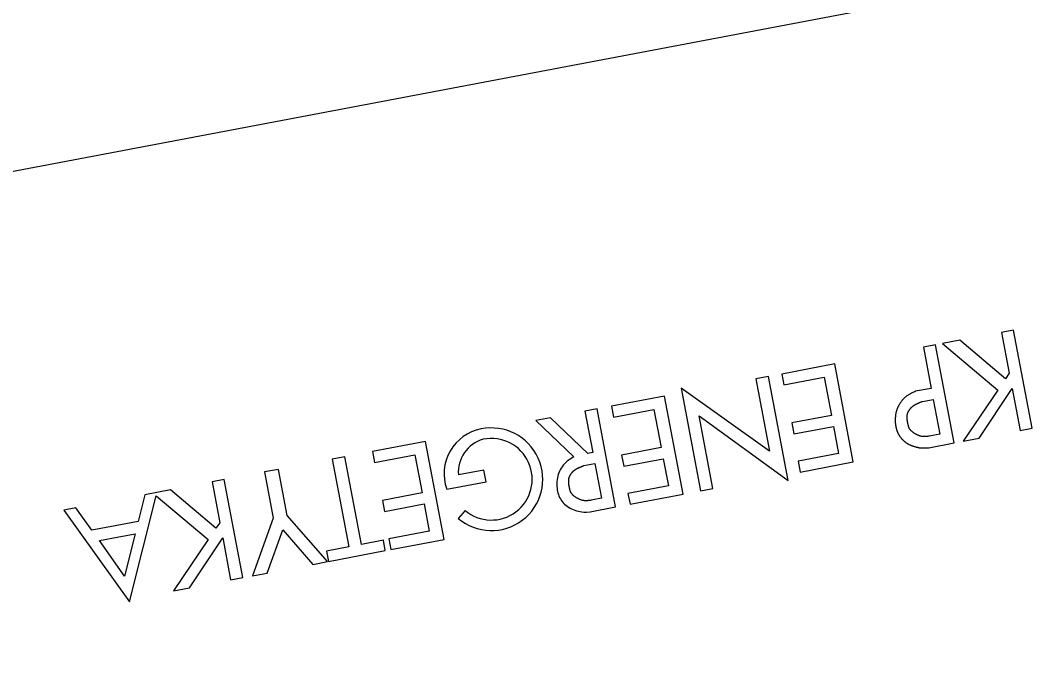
# Model space of a CAD drawing. Extents: x 6541740 to 6566395, y 5525066 to 5530361.
# Drawn here: x 6565562.92 to 6565590.76, y 5527516.88 to 5527534.58 of the extents above; entities that cross this region are included whole.
import ezdxf

# ---------------------------------------------------------------- set-up
doc = ezdxf.new("R2010")
doc.units = 0
doc.layers.add('TOR_PS_P-chodniki i place ładunkowe', color=7, linetype='Continuous')

msp = doc.modelspace()

# ---------------------------------------------------------------- linework, layer by layer
at = {"layer": 'TOR_PS_P-chodniki i place ładunkowe'}
for p, q in [((6565604.722, 5527538.392), (6565491.242, 5527516.882)), ((6565590.179, 5527526.072), (6565589.847, 5527526.009)), ((6565589.847, 5527526.009), (6565590.059, 5527524.89)), ((6565590.689, 5527523.38), (6565590.179, 5527526.072)), ((6565588.036, 5527525.666), (6565587.703, 5527525.603)), ((6565588.546, 5527522.974), (6565588.036, 5527525.666)), ((6565588.704, 5527525.792), (6565588.23, 5527525.702)), ((6565588.23, 5527525.702), (6565589.743, 5527524.425)), ((6565589.954, 5527524.735), (6565588.704, 5527525.792)), ((6565587.703, 5527525.603), (6565587.917, 5527524.472)), ((6565585.27, 5527525.141), (6565583.814, 5527524.865)), ((6565585.78, 5527522.45), (6565585.27, 5527525.141)), ((6565583.814, 5527524.865), (6565583.87, 5527524.567)), ((6565590.059, 5527524.89), (6565589.954, 5527524.735)), ((6565583.449, 5527524.796), (6565583.102, 5527524.73)), ((6565583.102, 5527524.73), (6565583.478, 5527522.744)), ((6565583.99, 5527521.942), (6565583.449, 5527524.796)), ((6565583.87, 5527524.567), (6565584.979, 5527524.778)), ((6565584.979, 5527524.778), (6565585.178, 5527523.73)), ((6565580.598, 5527524.256), (6565579.142, 5527523.98)), ((6565581.109, 5527521.564), (6565580.598, 5527524.256)), ((6565583.478, 5527522.744), (6565581.055, 5527524.48)), ((6565581.055, 5527524.48), (6565581.59, 5527521.656)), ((6565587.917, 5527524.472), (6565587.489, 5527524.391)), ((6565589.743, 5527524.425), (6565588.791, 5527523.021)), ((6565589.233, 5527523.104), (6565590.139, 5527524.472)), ((6565590.139, 5527524.472), (6565590.357, 5527523.318)), ((6565579.142, 5527523.98), (6565579.198, 5527523.682)), ((6565587.676, 5527524.114), (6565587.974, 5527524.17)), ((6565587.974, 5527524.17), (6565588.155, 5527523.215)), ((6565578.747, 5527523.905), (6565578.414, 5527523.842)), ((6565578.414, 5527523.842), (6565578.628, 5527522.711)), ((6565579.257, 5527521.214), (6565578.747, 5527523.905)), ((6565579.198, 5527523.682), (6565580.307, 5527523.892)), ((6565580.307, 5527523.892), (6565580.506, 5527522.844)), ((6565581.927, 5527521.72), (6565581.549, 5527523.715)), ((6565581.549, 5527523.715), (6565583.99, 5527521.942)), ((6565585.178, 5527523.73), (6565584.093, 5527523.524)), ((6565577.471, 5527523.663), (6565577.068, 5527523.587)), ((6565577.068, 5527523.587), (6565578.111, 5527522.587)), ((6565578.492, 5527522.685), (6565577.471, 5527523.663)), ((6565584.093, 5527523.524), (6565584.15, 5527523.22)), ((6565584.15, 5527523.22), (6565585.235, 5527523.425)), ((6565585.235, 5527523.425), (6565585.376, 5527522.682)), ((6565588.155, 5527523.215), (6565587.87, 5527523.161)), ((6565590.357, 5527523.318), (6565590.689, 5527523.38)), ((6565574.036, 5527523.012), (6565572.579, 5527522.736)), ((6565574.546, 5527520.32), (6565574.036, 5527523.012)), ((6565587.85, 5527522.842), (6565588.546, 5527522.974)), ((6565588.791, 5527523.021), (6565589.233, 5527523.104)), ((6565571.821, 5527522.592), (6565571.474, 5527522.526)), ((6565572.278, 5527520.184), (6565571.821, 5527522.592)), ((6565572.579, 5527522.736), (6565572.636, 5527522.438)), ((6565572.636, 5527522.438), (6565573.745, 5527522.648)), ((6565573.745, 5527522.648), (6565573.943, 5527521.6)), ((6565578.628, 5527522.711), (6565578.492, 5527522.685)), ((6565580.506, 5527522.844), (6565579.421, 5527522.639)), ((6565579.421, 5527522.639), (6565579.479, 5527522.334)), ((6565585.376, 5527522.682), (6565584.267, 5527522.472)), ((6565571.474, 5527522.526), (6565571.93, 5527520.118)), ((6565578.386, 5527522.353), (6565578.685, 5527522.41)), ((6565578.685, 5527522.41), (6565578.866, 5527521.454)), ((6565579.479, 5527522.334), (6565580.564, 5527522.54)), ((6565580.564, 5527522.54), (6565580.705, 5527521.796)), ((6565584.267, 5527522.472), (6565584.324, 5527522.174)), ((6565584.324, 5527522.174), (6565585.78, 5527522.45)), ((6565570, 5527522.247), (6565569.62, 5527522.175)), ((6565569.62, 5527522.175), (6565569.86, 5527520.91)), ((6565570.24, 5527520.982), (6565570, 5527522.247)), ((6565575.641, 5527522.225), (6565574.942, 5527522.093)), ((6565575.701, 5527521.908), (6565575.641, 5527522.225)), ((6565568.511, 5527521.965), (6565568.18, 5527521.902)), ((6565568.18, 5527521.902), (6565568.392, 5527520.783)), ((6565569.022, 5527519.273), (6565568.511, 5527521.965)), ((6565574.62, 5527521.706), (6565575.701, 5527521.908)), ((6565580.705, 5527521.796), (6565579.596, 5527521.586)), ((6565565.915, 5527518.606), (6565566.647, 5527521.524)), ((6565566.336, 5527521.552), (6565566.154, 5527520.819)), ((6565567.037, 5527521.685), (6565566.336, 5527521.552)), ((6565566.647, 5527521.524), (6565568.076, 5527520.318)), ((6565568.287, 5527520.628), (6565567.037, 5527521.685)), ((6565573.943, 5527521.6), (6565572.858, 5527521.395)), ((6565579.596, 5527521.586), (6565579.652, 5527521.288)), ((6565579.652, 5527521.288), (6565581.109, 5527521.564)), ((6565581.59, 5527521.656), (6565581.927, 5527521.72)), ((6565564.444, 5527521.194), (6565564.111, 5527521.131)), ((6565564.882, 5527520.578), (6565564.444, 5527521.194)), ((6565572.858, 5527521.395), (6565572.916, 5527521.09)), ((6565572.916, 5527521.09), (6565574.001, 5527521.296)), ((6565574.001, 5527521.296), (6565574.142, 5527520.553)), ((6565578.561, 5527521.081), (6565579.257, 5527521.214)), ((6565578.866, 5527521.454), (6565578.581, 5527521.4)), ((6565564.111, 5527521.131), (6565565.915, 5527518.606)), ((6565571.349, 5527519.715), (6565570.24, 5527520.982)), ((6565575.123, 5527521.121), (6565574.935, 5527520.899)), ((6565565.518, 5527520.699), (6565564.882, 5527520.578)), ((6565566.154, 5527520.819), (6565565.518, 5527520.699)), ((6565568.392, 5527520.783), (6565568.287, 5527520.628)), ((6565569.86, 5527520.91), (6565569.292, 5527519.325)), ((6565565.086, 5527520.291), (6565565.578, 5527520.384)), ((6565565.578, 5527520.384), (6565566.069, 5527520.477)), ((6565566.069, 5527520.477), (6565565.781, 5527519.314)), ((6565567.565, 5527518.997), (6565568.471, 5527520.364)), ((6565568.471, 5527520.364), (6565568.69, 5527519.21)), ((6565569.694, 5527519.401), (6565570.119, 5527520.584)), ((6565570.119, 5527520.584), (6565570.947, 5527519.638)), ((6565574.142, 5527520.553), (6565573.033, 5527520.342)), ((6565565.781, 5527519.314), (6565565.086, 5527520.291)), ((6565568.076, 5527520.318), (6565567.124, 5527518.914)), ((6565571.93, 5527520.118), (6565571.318, 5527520.002)), ((6565572.881, 5527520.299), (6565572.278, 5527520.184)), ((6565572.935, 5527520.015), (6565572.881, 5527520.299)), ((6565573.033, 5527520.342), (6565573.09, 5527520.044)), ((6565573.09, 5527520.044), (6565574.546, 5527520.32)), ((6565571.318, 5527520.002), (6565571.372, 5527519.719)), ((6565571.372, 5527519.719), (6565572.935, 5527520.015)), ((6565570.947, 5527519.638), (6565571.349, 5527519.715)), ((6565568.69, 5527519.21), (6565569.022, 5527519.273)), ((6565569.292, 5527519.325), (6565569.694, 5527519.401)), ((6565567.124, 5527518.914), (6565567.565, 5527518.997))]:
    msp.add_line(p, q, dxfattribs=at)
for centre, radius, start, end in [((6565575.798, 5527522.127), 1.251, 100.7756, 199.6494), ((6565575.847, 5527521.975), 1.41, 229.7193, 101.5783), ((6565575.869, 5527522.175), 0.931, 105.361, 185.0884), ((6565575.847, 5527521.975), 1.12, 229.7193, 101.5783)]:
    msp.add_arc(centre, radius, start, end, dxfattribs=at)
for points, degree in [([(6565587.489, 5527524.391), (6565587.295, 5527524.303), (6565587.138, 5527524.172), (6565587.02, 5527523.999), (6565586.951, 5527523.832), (6565586.926, 5527523.62), (6565586.939, 5527523.445), (6565586.984, 5527523.274), (6565587.071, 5527523.124), (6565587.211, 5527522.984), (6565587.377, 5527522.898), (6565587.574, 5527522.842), (6565587.682, 5527522.83), (6565587.85, 5527522.842)], 2), ([(6565587.87, 5527523.161), (6565587.704, 5527523.13), (6565587.513, 5527523.199), (6565587.397, 5527523.275), (6565587.31, 5527523.372), (6565587.282, 5527523.486), (6565587.263, 5527523.588), (6565587.255, 5527523.695), (6565587.264, 5527523.774), (6565587.308, 5527523.864), (6565587.366, 5527523.944), (6565587.457, 5527524.018), (6565587.565, 5527524.067), (6565587.676, 5527524.114)], 2), ([(6565578.111, 5527522.587), (6565577.98, 5527522.52), (6565577.842, 5527522.401), (6565577.731, 5527522.239), (6565577.662, 5527522.071), (6565577.637, 5527521.86), (6565577.65, 5527521.684), (6565577.694, 5527521.514), (6565577.782, 5527521.363), (6565577.922, 5527521.223), (6565578.088, 5527521.137), (6565578.285, 5527521.081), (6565578.393, 5527521.069), (6565578.561, 5527521.081)], 3), ([(6565578.581, 5527521.4), (6565578.415, 5527521.369), (6565578.224, 5527521.438), (6565578.108, 5527521.514), (6565578.021, 5527521.611), (6565577.993, 5527521.725), (6565577.974, 5527521.827), (6565577.966, 5527521.935), (6565577.975, 5527522.014), (6565578.019, 5527522.103), (6565578.077, 5527522.183), (6565578.168, 5527522.257), (6565578.276, 5527522.306), (6565578.386, 5527522.353)], 2)]:
    msp.add_open_spline(points, degree=degree, dxfattribs=at)

doc.saveas('drawing.dxf')
